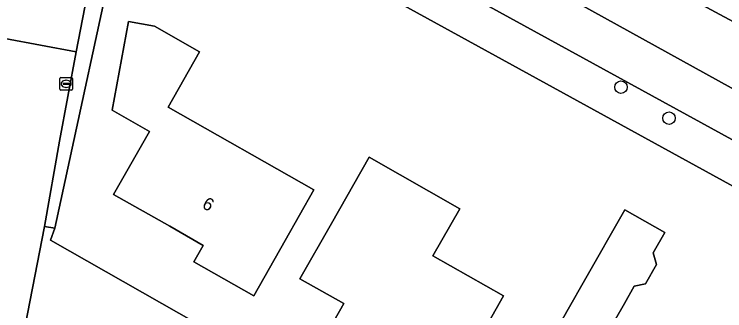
# Model space of a CAD drawing. Extents: x 157320 to 158835, y 386650 to 388491.
# Drawn here: x 158052.9 to 158108.7, y 387350.1 to 387373.5 of the extents above; entities that cross this region are included whole.
import ezdxf

# ---------------------------------------------------------------- set-up
doc = ezdxf.new("R2010")
doc.units = 0
for name, color, linetype in [('IMGEO_Berm_groen', 7, 'Continuous'), ('IMGEO_Boom', 7, 'Continuous'), ('IMGEO_Erf', 7, 'Continuous'), ('IMGEO_Fietspad_gesloten', 7, 'Continuous'), ('IMGEO_Groenvoorziening', 7, 'Continuous'), ('IMGEO_Kolk', 7, 'Continuous'), ('IMGEO_Pand', 7, 'Continuous'), ('IMGEO_Pand_nummerreeks', 7, 'Continuous'), ('IMGEO_Rijbaan_lokaal_gesloten', 7, 'Continuous'), ('IMGEO_Rijbaan_lokaal_open', 7, 'Continuous')]:
    doc.layers.add(name, color=color, linetype=linetype)

msp = doc.modelspace()

# ---------------------------------------------------------------- linework, layer by layer
at = {"layer": 'IMGEO_Berm_groen'}
for points in [[(158109.414, 387372.86), (158106.235, 387374.559), (158103.406, 387376.083), (158101.56, 387377.083), (158089.382, 387383.681), (158077.303, 387390.441), (158075.144, 387386.54), (158119.198, 387362.166)], [(158115.011, 387360.448), (158071.671, 387384.273), (158067.878, 387386.358)], [(158056.488, 387380.738), (158058.078, 387382.099), (158062.384, 387385.787), (158070.149, 387381.518), (158123.02, 387352.451), (158153.68, 387340.292), (158154.831, 387336.882)]]:
    msp.add_lwpolyline(points, dxfattribs=at)
at = {"layer": 'IMGEO_Boom'}
for centre in [(158100.57, 387367.722), (158104.347, 387365.287)]:
    msp.add_circle(centre, 0.489, dxfattribs=at)
at = {"layer": 'IMGEO_Erf'}
for points in [[(158070.149, 387381.518), (158062.384, 387385.787), (158061.452, 387381.472), (158056.087, 387356.64), (158055.754, 387355.68), (158101.977, 387329.366)], [(158154.831, 387336.882), (158153.68, 387340.292), (158123.02, 387352.451), (158070.149, 387381.518)]]:
    msp.add_lwpolyline(points, dxfattribs=at)
for points in [[(158071.721, 387351.311), (158066.999, 387353.977), (158067.753, 387355.281), (158065.111, 387356.78), (158060.701, 387359.281), (158063.524, 387364.24), (158060.588, 387365.917), (158061.886, 387372.897), (158063.911, 387372.513), (158067.448, 387370.49), (158064.996, 387366.157), (158076.451, 387359.648), (158074.189, 387355.66)], [(158080.786, 387362.225), (158087.909, 387358.163), (158085.802, 387354.456), (158091.353, 387351.3), (158089.276, 387347.643), (158088.605, 387346.462), (158089.171, 387346.142), (158088.152, 387344.356), (158087.593, 387344.654), (158086.804, 387343.297), (158082.898, 387345.51), (158083.24, 387346.122), (158080.108, 387347.883), (158079.754, 387347.303), (158077.574, 387348.521), (158078.803, 387350.701), (158075.34, 387352.66), (158077.814, 387357.006)], [(158097.713, 387352.506), (158100.888, 387358.075), (158104.017, 387356.292), (158103.101, 387354.684), (158103.355, 387353.783), (158102.489, 387352.262), (158101.615, 387352.075), (158100.84, 387350.714), (158099.542, 387348.435), (158102.31, 387346.859), (158102.915, 387347.922), (158104.029, 387348.228), (158106.284, 387346.944), (158106.587, 387345.838), (158105.053, 387343.144), (158108.51, 387341.175), (158106.404, 387337.458), (158103.939, 387333.107), (158098.972, 387335.93), (158098.676, 387335.409), (158093.447, 387338.352), (158096.796, 387344.292), (158093.955, 387345.915), (158096.432, 387350.259)]]:
    msp.add_lwpolyline(points, close=True, dxfattribs=at)
at = {"layer": 'IMGEO_Fietspad_gesloten'}
msp.add_lwpolyline([(158125.75, 387359.161), (158123.042, 387360.263), (158119.198, 387362.166), (158075.144, 387386.54), (158073.445, 387387.479), (158071.671, 387384.273), (158115.011, 387360.448)], dxfattribs=at)
at = {"layer": 'IMGEO_Groenvoorziening'}
for points in [[(158110.824, 387375.508), (158107.653, 387377.203), (158104.832, 387378.723), (158102.988, 387379.721), (158090.83, 387386.309), (158078.756, 387393.066), (158077.303, 387390.441), (158089.382, 387383.681), (158101.56, 387377.083), (158103.406, 387376.083), (158106.235, 387374.559), (158109.414, 387372.86)], [(158058.438, 387374.025), (158057.775, 387370.496), (158056.457, 387363.487), (158055.272, 387356.77), (158056.087, 387356.64), (158061.452, 387381.472)]]:
    msp.add_lwpolyline(points, dxfattribs=at)
at = {"layer": 'IMGEO_Kolk'}
for p, q in [((158056.475, 387367.558), (158056.475, 387368.41)), ((158056.55, 387368.484), (158057.402, 387368.484)), ((158056.963, 387368.264), (158056.988, 387368.264)), ((158057.476, 387368.41), (158057.476, 387367.558)), ((158056.734, 387367.978), (158056.734, 387367.99)), ((158057.172, 387367.941), (158056.774, 387367.941)), ((158056.777, 387368.027), (158057.175, 387368.027)), ((158056.986, 387367.704), (158056.961, 387367.704)), ((158057.218, 387367.99), (158057.218, 387367.978)), ((158057.402, 387367.484), (158056.55, 387367.484))]:
    msp.add_line(p, q, dxfattribs=at)
for points in [[(158056.475, 387367.558), (158056.475, 387368.41)], [(158056.55, 387368.484), (158057.402, 387368.484)], [(158057.476, 387368.41), (158057.476, 387367.558)], [(158057.402, 387367.484), (158056.55, 387367.484)]]:
    msp.add_lwpolyline(points, dxfattribs=at)
for centre, radius, start, end in [((158056.552, 387368.408), 0.0765, 91.552, 178.448), ((158056.552, 387368.408), 0.0765, 91.552, 178.448), ((158057.4, 387368.408), 0.0765, 1.552, 88.448), ((158057.4, 387368.408), 0.0765, 1.552, 88.448), ((158056.774, 387367.987), 0.0403, 85.8775, 175.7526), ((158056.771, 387367.977), 0.0366, 178.938, 274.7102), ((158057.175, 387367.984), 0.043, 264.8664, 352.4533), ((158057.179, 387367.989), 0.0386, 1.7309, 96.639), ((158056.552, 387367.56), 0.0765, 181.552, 268.448), ((158056.552, 387367.56), 0.0765, 181.552, 268.448), ((158057.4, 387367.56), 0.0765, 271.552, 358.448), ((158057.4, 387367.56), 0.0765, 271.552, 358.448)]:
    msp.add_arc(centre, radius, start, end, dxfattribs=at)
for centre, major_axis, ratio, start_param, end_param in [((158056.962, 387367.984), (-0.387, 0.002), 0.722429, 4.712389, 7.853982), ((158056.987, 387367.984), (-0.39, 0.002), 0.717154, 1.570796, 4.712389)]:
    msp.add_ellipse(centre, major_axis=major_axis, ratio=ratio, start_param=start_param, end_param=end_param, dxfattribs=at)
at = {"layer": 'IMGEO_Pand'}
for points in [[(158066.999, 387353.977), (158071.721, 387351.311), (158074.189, 387355.66), (158076.451, 387359.648), (158064.996, 387366.157), (158067.448, 387370.49), (158063.911, 387372.513), (158061.886, 387372.897), (158060.588, 387365.917), (158063.524, 387364.24), (158060.701, 387359.281), (158065.111, 387356.78), (158067.753, 387355.281)], [(158089.276, 387347.643), (158091.353, 387351.3), (158085.802, 387354.456), (158087.909, 387358.163), (158080.786, 387362.225), (158077.814, 387357.006), (158075.34, 387352.66), (158078.803, 387350.701), (158077.574, 387348.521), (158079.754, 387347.303), (158080.108, 387347.883), (158083.24, 387346.122), (158082.898, 387345.51), (158086.804, 387343.297), (158087.593, 387344.654), (158088.152, 387344.356), (158089.171, 387346.142), (158088.605, 387346.462)], [(158108.51, 387341.175), (158105.053, 387343.144), (158106.587, 387345.838), (158106.284, 387346.944), (158104.029, 387348.228), (158102.915, 387347.922), (158102.31, 387346.859), (158099.542, 387348.435), (158100.84, 387350.714), (158101.615, 387352.075), (158102.489, 387352.262), (158103.355, 387353.783), (158103.101, 387354.684), (158104.017, 387356.292), (158100.888, 387358.075), (158097.713, 387352.506), (158096.432, 387350.259), (158093.955, 387345.915), (158096.796, 387344.292), (158093.447, 387338.352), (158098.676, 387335.409), (158098.972, 387335.93), (158103.939, 387333.107), (158106.404, 387337.458)]]:
    msp.add_lwpolyline(points, close=True, dxfattribs=at)
at = {"layer": 'IMGEO_Rijbaan_lokaal_gesloten'}
for points in [[(158052.168, 387371.55), (158057.775, 387370.496), (158058.438, 387374.025)], [(158051.658, 387337.867), (158053.073, 387345.276), (158053.388, 387347.062), (158055.272, 387356.77), (158056.457, 387363.487), (158057.775, 387370.496), (158052.168, 387371.55), (158051.747, 387369.402), (158048.893, 387354.189), (158047.769, 387348.156), (158047.203, 387345.156)]]:
    msp.add_lwpolyline(points, dxfattribs=at)
at = {"layer": 'IMGEO_Rijbaan_lokaal_open'}
msp.add_lwpolyline([(158101.977, 387329.366), (158055.754, 387355.68), (158056.087, 387356.64), (158055.272, 387356.77), (158053.388, 387347.062)], dxfattribs=at)

# ---------------------------------------------------------------- texts
at = {"layer": 'IMGEO_Pand_nummerreeks'}
msp.add_text('6', height=1, rotation=330.4374, dxfattribs=at).set_placement((158067.584, 387358.275))

doc.saveas('drawing.dxf')
